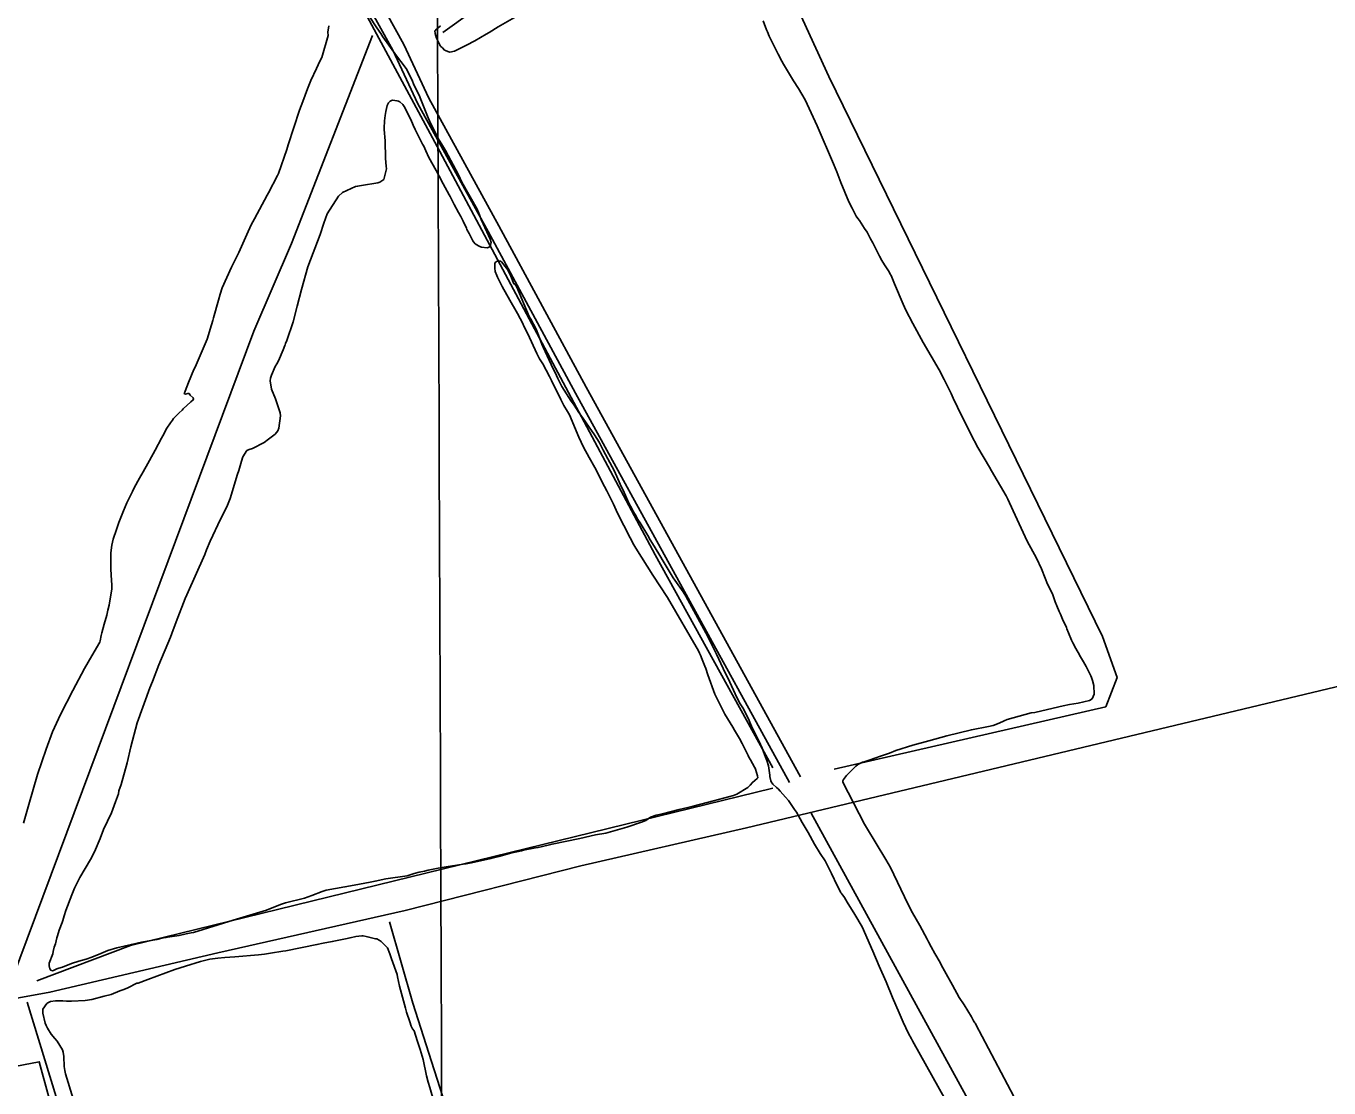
# Model space of a CAD drawing. Extents: x 3392644 to 3430565, y 576657 to 602123.
# Drawn here: x 3422082 to 3425267, y 590409 to 593004 of the extents above; entities that cross this region are included whole.
import ezdxf

# ---------------------------------------------------------------- set-up
doc = ezdxf.new("R2010")
doc.units = 0
for name, color, linetype in [('V-GRID-MAJR', 7, 'Continuous'), ('V-ROAD-CNTR', 7, 'Continuous'), ('V-SITE-VEGE', 7, 'Continuous'), ('V-TOPO-SHOR', 7, 'Continuous'), ('V-UTIL-LINE', 7, 'Continuous')]:
    doc.layers.add(name, color=color, linetype=linetype)

msp = doc.modelspace()

# ---------------------------------------------------------------- linework, layer by layer
at = {"layer": 'V-GRID-MAJR'}
msp.add_spline([(3423129.5, 582140.1), (3423105.7, 588199.3), (3423081.9, 594260.4), (3423058.1, 600321.5), (3423058.1, 600323.5)], degree=3, dxfattribs=at)
at = {"layer": 'V-ROAD-CNTR'}
for points in [[(3422171.2, 594428.8), (3422400.8, 593998.5), (3422737.7, 593381.1), (3422978.4, 592945.6), (3423039.6, 592814), (3423211.4, 592501.7), (3423424.9, 592107.1)], [(3422208.5, 594422.6), (3422427.2, 594012.8), (3422764, 593395.5), (3423005.2, 592959.2), (3423066.4, 592827.6), (3423237.8, 592516), (3423451.3, 592121.3)], [(3423451.2, 592121.4), (3423974.9, 591169.4)], [(3423425, 592107), (3423948.6, 591154.9)]]:
    msp.add_lwpolyline(points, dxfattribs=at)
at = {"layer": 'V-SITE-VEGE'}
for points in [[(3422921, 593028.3), (3422939.7, 593000)], [(3423287.8, 593031.3), (3423236.2, 593002.2), (3423213.8, 592988.7), (3423206.7, 592984.3), (3423178.8, 592967.7), (3423159.1, 592957.7), (3423129.2, 592943), (3423118.2, 592940.5), (3423115.8, 592940.9), (3423105.2, 592945.2), (3423100, 592950.7), (3423096.1, 592954.2), (3423094.5, 592955.8), (3423093.3, 592958.2), (3423085.7, 592974.3), (3423082.5, 592985.7), (3423081.3, 592992.4), (3423082.9, 592994), (3423095, 593005.1)], [(3424313.7, 592164.2), (3424274.7, 592230.7), (3424249.7, 592277.1), (3424232.6, 592309.4), (3424225.8, 592324.7), (3424205, 592373.9), (3424196.7, 592394.4), (3424194.3, 592397.9), (3424191.5, 592403), (3424180.4, 592420.3), (3424174, 592430.9), (3424168, 592441.6), (3424152.1, 592474.2), (3424146.5, 592484.4), (3424137.8, 592500.2), (3424131.8, 592509.6), (3424119.1, 592528.9), (3424115.5, 592534), (3424111.6, 592539.5), (3424101.2, 592558.8), (3424093.3, 592574.9), (3424074.1, 592621.7), (3424063.7, 592648.1), (3424055.7, 592667), (3424015.9, 592759.9), (3423986.4, 592823.6), (3423970.1, 592851.9), (3423958.2, 592870.4), (3423933.5, 592911.3), (3423929.9, 592918), (3423920.8, 592935.7), (3423898.5, 592979.4), (3423894.1, 592990), (3423892.1, 592995.1), (3423884.1, 593017.2)], [(3422328.8, 591838.9), (3422342.5, 591866.5), (3422346.8, 591875.6), (3422359.3, 591899.3), (3422368.3, 591914.4), (3422380, 591935.3), (3422383.9, 591942.1), (3422398, 591967.4), (3422413.3, 591997), (3422416.4, 592002.2), (3422426.2, 592021.1), (3422435.2, 592034.6), (3422439.9, 592040.9), (3422442.6, 592044.9), (3422445.7, 592048.4), (3422451.2, 592054), (3422454.8, 592057.2), (3422456.3, 592059.1), (3422463.4, 592065.5), (3422466.6, 592068.6), (3422484.6, 592085.3), (3422490.5, 592090.4), (3422491.3, 592093.2), (3422490.5, 592095.6), (3422483.7, 592101.9), (3422480.6, 592106.2), (3422477.8, 592105.8), (3422471.5, 592104.2), (3422468.3, 592106.1), (3422469.9, 592109.3), (3422470.7, 592112), (3422478.9, 592132.6), (3422492.5, 592164.6), (3422495.2, 592170.5), (3422524.9, 592238.5), (3422535.8, 592273.7), (3422538.5, 592284.7), (3422540.4, 592290.6), (3422552.4, 592334.5), (3422556.7, 592348.7), (3422561.8, 592364.1), (3422584, 592414.7), (3422602, 592451), (3422621.5, 592494.9), (3422632.8, 592518.6), (3422640.2, 592533.2), (3422671.9, 592591), (3422675, 592596.1), (3422696.9, 592638.8), (3422699.2, 592643.6), (3422719.5, 592702.4), (3422722.6, 592713.5), (3422750.6, 592798.8), (3422758.3, 592820.1), (3422770.4, 592850.9), (3422778.6, 592871.1), (3422792.3, 592900.3), (3422800.5, 592918.5), (3422804.8, 592927.2), (3422820.3, 592980.9), (3422820.2, 592989.2), (3422822.1, 593004.6)], [(3422939.7, 593000), (3422949.6, 592985.9), (3422954, 592978), (3422987.3, 592931.6), (3422998.4, 592917.5), (3423011.5, 592900.2), (3423025.9, 592872.3), (3423029.9, 592860.5), (3423043, 592834.9), (3423047, 592825), (3423056.6, 592799.9), (3423065.3, 592779.8), (3423068.1, 592772.7), (3423089.3, 592729.4), (3423100.4, 592712.1), (3423107.5, 592700.3), (3423139.4, 592640.9), (3423147.7, 592622.8), (3423184.7, 592556.4), (3423190.3, 592543), (3423194.3, 592531.2), (3423212.6, 592492.6), (3423216.6, 592483.2), (3423219.4, 592475.3), (3423216.3, 592465.4), (3423213.6, 592463.4), (3423211.6, 592462.6), (3423209.6, 592462.2), (3423195.8, 592463.3), (3423192.7, 592464.5), (3423187.9, 592467.2), (3423180, 592471.5), (3423176, 592476.7), (3423174.1, 592479), (3423164.9, 592496.7), (3423159.7, 592506.9), (3423158.5, 592510.1), (3423150.2, 592527.4), (3423145, 592538.4), (3423139.4, 592548.3), (3423128.7, 592567.9), (3423121.1, 592582.5), (3423119.1, 592587.2), (3423116.3, 592591.9), (3423102, 592618.3), (3423091.7, 592637.5), (3423084.9, 592650.9), (3423067, 592683.2), (3423059.4, 592699.3)], [(3423059.4, 592699.3), (3423054.2, 592710.3), (3423051.5, 592715.4), (3423033.1, 592751.2), (3423028.4, 592761.9), (3423022.4, 592776), (3423011.6, 592798.1), (3423008, 592805.1), (3423003.3, 592812.2), (3422996.1, 592818.9), (3422992.6, 592820.4), (3422988.6, 592821.6), (3422983.9, 592822), (3422978, 592822.7), (3422975.2, 592821.9), (3422972.1, 592820.7), (3422968.2, 592816.8), (3422966.2, 592813.6), (3422965, 592810.1), (3422961.6, 592795.1), (3422959.6, 592785.2), (3422958.9, 592779.3), (3422958.1, 592772.2), (3422957.8, 592754.8), (3422957.8, 592751.3), (3422960.3, 592723.7), (3422960.5, 592680.3), (3422962.6, 592661.8), (3422963, 592655.5), (3422956.8, 592629.4), (3422946.6, 592622.7), (3422942.3, 592621.1), (3422902.5, 592614.6), (3422892.6, 592612.5), (3422887.5, 592611.7), (3422856, 592597.4), (3422845.8, 592588.3), (3422818.4, 592545.5), (3422809.8, 592522.2), (3422801.3, 592495), (3422771.3, 592415.6), (3422755.4, 592359.9), (3422745, 592319.6), (3422735.3, 592280.9), (3422719.7, 592235.9), (3422716.2, 592228), (3422715.4, 592225.2), (3422714.3, 592223.2), (3422710.4, 592213), (3422699.1, 592186.1), (3422695.2, 592178.6), (3422691.2, 592171.9), (3422682.3, 592150.9), (3422679.9, 592143.8), (3422678.8, 592136.7), (3422682, 592116.2), (3422691.6, 592093), (3422703.6, 592058.7), (3422704.4, 592051.2), (3422699.8, 592021.3), (3422697.5, 592014.9), (3422690.8, 592007), (3422675.1, 591994.3), (3422664.5, 591986.4), (3422635.8, 591971.3), (3422627.5, 591969.2), (3422622, 591966.5), (3422612.2, 591951.4), (3422609.1, 591940.4), (3422602.1, 591917.9), (3422599, 591909.2), (3422581.2, 591849.1), (3422572.6, 591828.6), (3422557.4, 591798.5), (3422532.4, 591745.2), (3422523.4, 591723.8), (3422519.1, 591712.8), (3422475, 591614), (3422471.1, 591604.9), (3422449.3, 591548), (3422438.4, 591519.6), (3422434.9, 591510.1), (3422406.4, 591442.5), (3422390.9, 591401.8), (3422385, 591386.8), (3422353.9, 591301.1), (3422338.4, 591242.2), (3422329.5, 591203.5), (3422314.8, 591150.2), (3422308.9, 591134.8), (3422307.8, 591127.7), (3422301.2, 591108), (3422294.6, 591090.2), (3422290.7, 591080.7), (3422271.5, 591040), (3422263, 591018.3), (3422249.7, 590985.9), (3422239.5, 590966.9), (3422213.7, 590922.6), (3422200.8, 590897.3), (3422193.8, 590880.3)], [(3423825.8, 591262.8), (3423813.5, 591283.2), (3423809.5, 591290.7), (3423790.5, 591322.5), (3423780.5, 591341.4), (3423770.5, 591361.5), (3423765.4, 591371.3), (3423748.6, 591418.2), (3423743.8, 591433.9), (3423741.4, 591439.4), (3423734.6, 591455.9), (3423730.6, 591466.2), (3423728.2, 591471.7), (3423726.2, 591476.8), (3423650.3, 591607), (3423614.5, 591661.6), (3423572.4, 591727.7), (3423567.6, 591735.9), (3423558.5, 591753.2), (3423528.2, 591813.8), (3423517.9, 591835.5), (3423501.9, 591868.1), (3423496, 591878.7), (3423472.5, 591924.8), (3423458.9, 591949.6), (3423445, 591974.7), (3423433.1, 591999.5), (3423410.7, 592053.8), (3423405.6, 592061.7), (3423396.4, 592077), (3423393.6, 592082.9), (3423389.3, 592091.2), (3423377.7, 592114.8), (3423370.5, 592128.6), (3423366.2, 592138), (3423361.4, 592147.8), (3423345.1, 592178.5), (3423337.5, 592190.7), (3423330.4, 592204.1), (3423308.4, 592251.7), (3423298.9, 592271), (3423296.1, 592277.3), (3423283.4, 592301.7), (3423277, 592312.7), (3423268.2, 592328.8), (3423264.7, 592334.3), (3423246, 592367.4), (3423238.8, 592381.9), (3423234.4, 592390.6), (3423232.8, 592394.1), (3423228.8, 592404.3), (3423227.6, 592412.2), (3423227.6, 592415), (3423227.9, 592424.1), (3423228.7, 592426), (3423231.1, 592427.6), (3423233.8, 592429.2), (3423239.8, 592429.6), (3423242.1, 592429.3), (3423244.5, 592427.7), (3423253.6, 592416.3), (3423256.4, 592412.4), (3423258.8, 592409.2), (3423261.6, 592404.1), (3423263.6, 592399.8), (3423267.1, 592393.1), (3423268.7, 592388.8), (3423273.1, 592378.1), (3423274.3, 592374.2), (3423276.7, 592373.8), (3423281.5, 592365.6), (3423312.2, 592294.3), (3423315.8, 592288), (3423328.9, 592263.2), (3423336.9, 592242), (3423342.9, 592226.6), (3423346.1, 592219.2), (3423365.6, 592177.1), (3423379.1, 592150.3), (3423382.3, 592142.8), (3423386.3, 592134.2), (3423391.9, 592123.2), (3423397.4, 592114.1), (3423414.5, 592087.4), (3423421.7, 592077.2), (3423433.2, 592059.5), (3423437.9, 592053.2), (3423471.7, 592005.2), (3423482.8, 591986.7), (3423492.4, 591967.9), (3423520.2, 591915.9), (3423534.6, 591884.1), (3423543.8, 591864), (3423556.1, 591836), (3423559.3, 591830.5), (3423561.7, 591826.6), (3423566.9, 591816.8), (3423573.6, 591805.8), (3423577.6, 591798.3), (3423583.1, 591789.6), (3423601.8, 591759)], [(3424945.7, 589536.8), (3424403.4, 590563.9), (3424402.6, 590565.9), (3424401, 590567.9), (3424397.8, 590572.6), (3424393, 590582.4), (3424384.3, 590597.4), (3424375.1, 590611.5), (3424363.2, 590629.6), (3424346.9, 590659.9), (3424331.4, 590687.8), (3424318.7, 590709.8), (3424316.3, 590715), (3424303.2, 590737), (3424294.8, 590753.1), (3424288.4, 590765.7), (3424284.5, 590772.4), (3424266.6, 590805.4), (3424249.1, 590836.5), (3424237.5, 590858.9), (3424195.3, 590947.1), (3424184.1, 590967.1), (3424136.8, 591045.4), (3424131.7, 591053.6), (3424078.7, 591156.3), (3424078.7, 591159.1), (3424079.9, 591162.6), (3424087.7, 591172.1), (3424105.8, 591190.3), (3424110.5, 591194.7), (3424115.6, 591199.1), (3424126.6, 591204.6), (3424133.3, 591206.2), (3424143.2, 591209.4), (3424170.7, 591219.8), (3424192.4, 591227), (3424208.5, 591233), (3424249.9, 591246.2), (3424288.8, 591257.1), (3424318, 591265.5), (3424333, 591269.5), (3424392.8, 591284), (3424434.6, 591292.1), (3424446, 591294.9), (3424461, 591300.5), (3424473.2, 591306.1), (3424480.3, 591308.9), (3424538.9, 591325.3), (3424548, 591326.5), (3424565.3, 591330.6), (3424616.9, 591342.2), (3424632.7, 591345.5), (3424654, 591349.5), (3424681.6, 591356), (3424688.2, 591359.9), (3424693.3, 591371), (3424692.4, 591391.9), (3424689.2, 591404.9), (3424686.4, 591412), (3424684.8, 591415.5), (3424673.3, 591438.7), (3424666.9, 591450.5), (3424661.7, 591458.4), (3424659.4, 591462.3), (3424653.8, 591473), (3424651.4, 591476.9), (3424648.2, 591482.8), (3424641.1, 591496.6), (3424637.5, 591502.9), (3424629.9, 591521), (3424626.3, 591530.8), (3424625.1, 591534.3), (3424615.9, 591554.8), (3424610.7, 591567), (3424607.6, 591573.3), (3424601.6, 591587.1), (3424598, 591596.9), (3424592, 591614.2), (3424585.2, 591627.6), (3424579.2, 591640.2), (3424572.9, 591654.4), (3424564.1, 591677.2), (3424552.1, 591703.2), (3424529.4, 591744.9), (3424494.8, 591819.2), (3424482, 591847.6), (3424477.6, 591856.2), (3424442.3, 591916.8), (3424436.7, 591925.8), (3424408.5, 591974.2), (3424391.3, 592006.9), (3424375.4, 592039.9), (3424369.8, 592050.9), (3424348.3, 592095), (3424343.2, 592106.4), (3424326.4, 592140.6), (3424313.7, 592164.2)], [(3422076.2, 591055.6), (3422088.6, 591101.8), (3422110, 591174.5), (3422131, 591236.5), (3422146.9, 591278.8), (3422166.5, 591321.1), (3422196.9, 591380.4), (3422225.1, 591434.1), (3422242.7, 591464.6), (3422262.6, 591498.2), (3422263.4, 591501.4), (3422266.1, 591514.4), (3422267.6, 591521.1), (3422273.5, 591542), (3422279.3, 591563.8), (3422282.4, 591576.8), (3422285.1, 591589), (3422291.2, 591623.4), (3422291.6, 591628.1), (3422291.5, 591637.6), (3422290.6, 591662), (3422289.8, 591677.4), (3422289.3, 591688), (3422289.2, 591716.4), (3422291.9, 591735.4), (3422295.3, 591750), (3422303.1, 591773.7), (3422308.9, 591791), (3422320.2, 591819.5), (3422328.8, 591838.9)], [(3423601.8, 591759), (3423607.4, 591748.7), (3423613.4, 591739.3), (3423628.5, 591714.1), (3423641.6, 591692.1), (3423664.2, 591655.2), (3423671.8, 591643.8), (3423688.5, 591621.4), (3423694.8, 591610.3), (3423743.8, 591521.1), (3423770, 591468.7), (3423786.4, 591433.7), (3423802.3, 591400.7), (3423815.5, 591372.3), (3423826.2, 591350.3), (3423834.2, 591337.3), (3423836.9, 591333.4), (3423849.3, 591307), (3423857.3, 591288.5), (3423873.2, 591257.1), (3423881.2, 591239.4), (3423889.5, 591217.3), (3423893.1, 591208.6), (3423897.1, 591195.7), (3423900.4, 591172.8), (3423900.4, 591169.6), (3423902.8, 591159.4), (3423903.2, 591157), (3423905.6, 591153.5), (3423907.2, 591151.5), (3423916.7, 591143.3), (3423920.3, 591139.4), (3423925.8, 591133.9), (3423938.1, 591119.3), (3423945.7, 591111.1), (3423960.7, 591089.1), (3423965.1, 591082.4), (3423979, 591057.2), (3423994.1, 591033.2), (3424009.7, 591004.5), (3424023.2, 590981.7), (3424035.1, 590963.6), (3424051, 590932.6), (3424065, 590903.8), (3424069.3, 590894.4), (3424073.7, 590885.7), (3424076.1, 590883.4), (3424082.8, 590873.9), (3424089.6, 590862.5), (3424107.9, 590832.7), (3424126.2, 590802.4), (3424152.1, 590743), (3424167.6, 590706.4), (3424184.4, 590667.8), (3424200.4, 590630), (3424215.9, 590592.2), (3424225.9, 590569), (3424239.4, 590541.5), (3424246.6, 590528.9), (3424248.6, 590523.4), (3424478.2, 590113.9)], [(3422193.8, 590880.3), (3422179.8, 590842.4), (3422175.5, 590829.3), (3422172, 590817.9), (3422170.5, 590813.1), (3422163.5, 590794.2), (3422159.2, 590780), (3422157.6, 590775.2), (3422153.8, 590761), (3422151, 590752.3), (3422148.3, 590741.7), (3422148, 590736.5), (3422139, 590713.2), (3422138.6, 590706.9), (3422140.6, 590699.4), (3422142.6, 590696.7), (3422147, 590694.7), (3422149.3, 590695.5), (3422157.2, 590699.5), (3422161.9, 590701.5), (3422171, 590703.9), (3422193.4, 590712.7), (3422210.8, 590718.7), (3422229.3, 590723.5), (3422243, 590727.9), (3422264.7, 590737.5), (3422282.4, 590744.7), (3422303.7, 590751.1), (3422339.9, 590759.5), (3422364.7, 590765.2), (3422402.2, 590771.3), (3422420.3, 590776.1), (3422424.6, 590776.5), (3422427.8, 590776.9), (3422456.5, 590781.4), (3422473.9, 590785.4), (3422485.7, 590787.4), (3422491.6, 590788.7), (3422588.5, 590818.3), (3422645.6, 590835.9), (3422669.6, 590843.5), (3422704.2, 590856.7), (3422716, 590860.7), (3422762.5, 590872.8), (3422780.6, 590878.8), (3422806.2, 590889.1), (3422815.7, 590891.9), (3422861.4, 590900.1), (3422884.2, 590904.5), (3422923.2, 590911.4), (3422935.4, 590914.2), (3422961.5, 590919.5), (3423013.5, 590927.2), (3423031.2, 590932.4), (3423043.4, 590936), (3423056, 590938.8), (3423065.1, 590941.3), (3423089.1, 590945.7), (3423109.2, 590949), (3423151, 590955.5), (3423157.3, 590956.3), (3423170.7, 590958.7), (3423218.3, 590969.2), (3423238, 590974), (3423269.5, 590982.9), (3423282.1, 590985.7), (3423293.2, 590988.1), (3423298.3, 590989.7), (3423327.1, 590995.4), (3423333.8, 590996.6), (3423358.6, 591002.2), (3423368, 591004.6), (3423435.8, 591018.7), (3423474.4, 591027.2), (3423499.6, 591031.7), (3423550.4, 591045.7), (3423586.6, 591058.1), (3423596.9, 591062.5), (3423608.7, 591070.4), (3423622.1, 591075.2), (3423638.2, 591078.9), (3423678.4, 591089.3), (3423700.1, 591093.8), (3423713.1, 591097.4), (3423762.3, 591110.2), (3423811.5, 591123.5), (3423819.4, 591126.7), (3423846.1, 591143), (3423852, 591148.5), (3423857.5, 591155.2), (3423869.3, 591164.8), (3423870.5, 591166.7), (3423870.4, 591171.5), (3423865.2, 591187.6), (3423864.4, 591190.4), (3423862.8, 591192.7), (3423853.3, 591210.4), (3423848.9, 591217.5), (3423846.9, 591221.4), (3423832.2, 591250.9), (3423825.8, 591262.8)], [(3423080, 590373.4), (3423068.8, 590409.3), (3423064.8, 590422.7), (3423060.8, 590438), (3423053.1, 590477.8), (3423045.1, 590502.2), (3423040.3, 590517.6), (3423038.3, 590524.7), (3423030.7, 590548.3), (3423027.1, 590553.4), (3423023.5, 590559.7), (3423019.9, 590570.3), (3423012.3, 590594), (3423009.9, 590603.4), (3422995, 590657.4), (3422990.2, 590679.8), (3422989, 590686.1), (3422975.4, 590724.3), (3422971, 590736.1), (3422965.4, 590750.7), (3422950.4, 590766.4), (3422945.6, 590769.9), (3422939.3, 590773), (3422936.5, 590773.4), (3422920.3, 590777.3), (3422913.2, 590778.8), (3422906.5, 590780), (3422903, 590780), (3422888.4, 590779.1), (3422874.2, 590775.9), (3422862.8, 590773.1), (3422830.5, 590766.2), (3422808.4, 590762.6), (3422793, 590758.9), (3422717, 590743.6), (3422709.9, 590742.8), (3422680, 590737.9), (3422664.6, 590735.8), (3422650.4, 590733.8), (3422592.4, 590728.8), (3422568.4, 590727.1), (3422550.7, 590725.8), (3422531, 590723), (3422508.5, 590717.4), (3422471.9, 590706.5), (3422445.5, 590698.1), (3422379.8, 590673.8), (3422356.5, 590665), (3422353, 590664.6), (3422331, 590653.4), (3422321.5, 590649.4), (3422311.3, 590645.8), (3422290.4, 590636.7), (3422272.7, 590632.6), (3422243.1, 590625), (3422226.6, 590622.5), (3422193.5, 590620.8), (3422181.2, 590620.7), (3422172.2, 590621.5), (3422154.4, 590621.8), (3422142.2, 590620.2), (3422135.5, 590617), (3422133.2, 590615), (3422123.4, 590601.5), (3422123, 590597.6), (3422123, 590591.7), (3422129.1, 590567.3), (3422131.1, 590561), (3422134.2, 590555.1), (3422143.8, 590540.1), (3422152.9, 590529.5), (3422158.5, 590522.8), (3422171.6, 590501.6), (3422173.2, 590495.7), (3422174.4, 590485.5), (3422175.3, 590461), (3422177.3, 590451.5), (3422178.9, 590442.9), (3422502.4, 589388.8)]]:
    msp.add_lwpolyline(points, dxfattribs=at)
msp.add_lwpolyline([(3422037.3, 590458), (3421584.6, 589282.1), (3421561.3, 589215.2), (3422448, 589411.2), (3422227.6, 590171.8), (3422185.2, 590213.4), (3422114.6, 590472.6)], close=True, dxfattribs=at)
at = {"layer": 'V-TOPO-SHOR'}
for p, q in [((3423843.1, 591044.1), (3427166.8, 591840.5)), ((3422085.1, 590618.3), (3422567.9, 589035.5))]:
    msp.add_line(p, q, dxfattribs=at)
for points in [[(3422166.6, 594413.9), (3422864.3, 593123.4), (3423087.3, 592709.8), (3423619.6, 591711.6), (3423907.2, 591191.1)], [(3423100.5, 592988.5), (3424162.2, 593749.6), (3424434.3, 593600.6), (3425250.7, 593060.6), (3425422.5, 592946.9), (3425615.1, 593026.2)], [(3424057.3, 591188.1), (3424721.1, 591340.5), (3424749.4, 591412.1), (3424713.3, 591511.9), (3424044, 592881.2), (3423799.1, 593416.1)], [(3422028.7, 590622.6), (3422638.8, 592258.1), (3422730.9, 592472.8), (3422929.1, 592980.7)], [(3422108.8, 590670.2), (3422337.1, 590756.7), (3423907.4, 591141.1)], [(3420028.3, 590152.4), (3420032.6, 590153.4), (3420420.3, 590241.9), (3420687.1, 590302.2), (3421037, 590384.8), (3421069.3, 590392.4), (3421450.6, 590477.3), (3422028.7, 590622.6), (3422140.7, 590642.6), (3422550.9, 590738.5), (3423008.5, 590842.7), (3423438.4, 590951.1), (3423843.1, 591044.1)], [(3423640.5, 589238.2), (3423441.5, 589322.7), (3423027.9, 590616), (3422970.4, 590814.6)]]:
    msp.add_lwpolyline(points, dxfattribs=at)
at = {"layer": 'V-UTIL-LINE'}
msp.add_lwpolyline([(3424001.6, 591080.5), (3425238.3, 588822.1), (3426328.5, 586804.6), (3427341.2, 584995.8), (3427589, 584487), (3428396.5, 582958.5)], dxfattribs=at)

doc.saveas('drawing.dxf')
